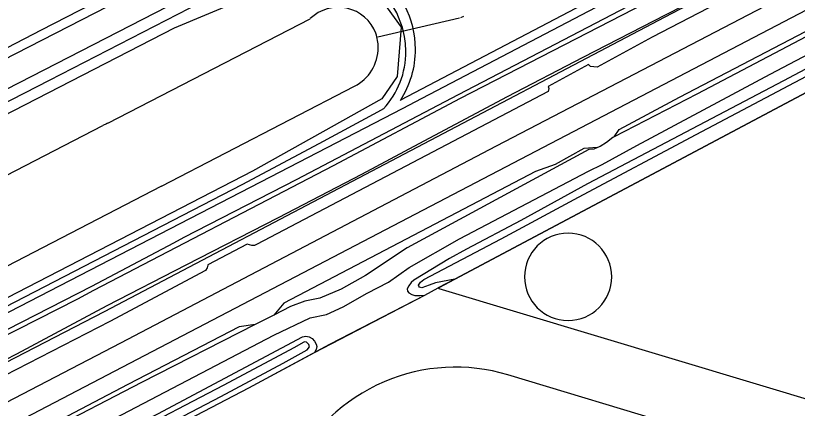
# Model space of a CAD drawing. Extents: x 194485 to 197793, y 468269 to 470822.
# Drawn here: x 196265.7 to 196408.9, y 469381 to 469452.9 of the extents above; entities that cross this region are included whole.
import ezdxf

# ---------------------------------------------------------------- set-up
doc = ezdxf.new("R2010")
doc.units = 0
for name, color, linetype in [('BGT begrenzing kruinlijn', 7, 'Continuous'), ('BGT grensvlak begroeid terreindeel', 7, 'Continuous'), ('BGT grensvlak begroeid terreindeel LR', 7, 'Continuous'), ('BGT grensvlak onbegroeid terreindeel', 7, 'Continuous'), ('BGT grensvlak overig bouwwerk', 7, 'Continuous'), ('BGT grensvlak waterdeel', 7, 'Continuous'), ('BGT grensvlak wegdeel', 7, 'Continuous'), ('BGT lijnelement kunstwerkdeel uitbreiding populatie duiker', 7, 'Continuous'), ('BGT lijnelement scheiding geluidsscherm', 7, 'Continuous'), ('BGT lijnelement scheiding hek', 7, 'Continuous'), ('BGT lijnelement scheiding muur', 7, 'Continuous'), ('BGT lijnelement scheiding walbescherming', 7, 'Continuous'), ('BGT lijnelement spoor trein', 7, 'Continuous')]:
    doc.layers.add(name, color=color, linetype=linetype)

msp = doc.modelspace()

# ---------------------------------------------------------------- linework, layer by layer
at = {"layer": 'BGT begrenzing kruinlijn'}
for p, q in [((196393.92, 469461.8), (196347.13, 469437.74)), ((196347.13, 469437.74), (196323.86, 469425.44)), ((196323.86, 469425.44), (196279.97, 469402.61)), ((196279.97, 469402.61), (196277.04, 469401.01)), ((196277.04, 469401.01), (196244.8, 469384.72))]:
    msp.add_line(p, q, dxfattribs=at)
msp.add_lwpolyline([(196422.81, 469472.81), (196400.88, 469461.31), (196384.81, 469453.09), (196369.66, 469445.27), (196355.78, 469438.06), (196339.56, 469429.45), (196329.07, 469423.87), (196313.82, 469415.92), (196296.9, 469407.24), (196282.43, 469399.82), (196265.84, 469390.96), (196242.27, 469378.88), (196221.87, 469368.24), (196204.71, 469359.35), (196190, 469351.57), (196173.08, 469342.81), (196159.27, 469335.57), (196146.4, 469328.86), (196126.98, 469318.72), (196114.52, 469312.37)], dxfattribs=at)
at = {"layer": 'BGT grensvlak begroeid terreindeel'}
msp.add_line((196320.43, 469391.27), (196340.65, 469401.77), dxfattribs=at)
for points in [[(196521.22, 469501.58), (196514.68, 469497.94), (196505.56, 469493.17), (196501.68, 469491.06), (196498.55, 469489.54), (196494.24, 469487.26), (196454.81, 469466.89), (196426.33, 469451.53), (196406.43, 469440.98), (196370.51, 469422.14), (196358.29, 469415.41), (196348.33, 469410.17), (196345.2, 469408.44), (196338.65, 469404.49), (196338.15, 469404.07), (196337.73, 469403.48), (196337.45, 469402.92), (196337.5, 469402.51), (196337.77, 469402.16), (196338.27, 469401.85), (196338.84, 469401.71), (196339.75, 469401.67), (196340.65, 469401.77)], [(196101.7, 469352.08), (196148.98, 469376.42), (196189.72, 469397.08), (196244.28, 469424.77), (196294.8, 469450.71), (196319.96, 469461.23), (196325.64, 469460.57), (196330.42, 469459.07), (196336.33, 469450.83), (196335.59, 469441.8), (196332.8, 469437.68), (196309.12, 469424.48), (196254.75, 469396.44), (196203.57, 469370.33), (196157.98, 469346.54), (196115.58, 469324.95)], [(196340.65, 469401.77), (196343.15, 469403.09), (196343.32, 469403.18)], [(196095.91, 469277.39), (196129.93, 469295.26), (196180.4, 469322.13), (196198.78, 469331.76), (196211.98, 469338.45), (196269.56, 469368.63), (196291.76, 469380.04), (196318.27, 469394.14), (196318.89, 469394.24), (196319.46, 469394.14), (196320.01, 469393.81), (196320.49, 469393.34), (196320.79, 469392.82), (196320.87, 469392.37), (196320.75, 469391.81), (196320.43, 469391.27)], [(196232.19, 469344.47), (196261.46, 469360.13), (196286.17, 469372.99), (196293.37, 469376.95), (196308.4, 469384.79), (196320.43, 469391.27)]]:
    msp.add_lwpolyline(points, dxfattribs=at)
at = {"layer": 'BGT grensvlak begroeid terreindeel LR'}
for points in [[(196506.25, 469520.56), (196506.25, 469520.56), (196503.8, 469519.07), (196501.38, 469517.8), (196501.36, 469517.79), (196497.98, 469517), (196483.66, 469509.9), (196425.13, 469479.55), (196392.65, 469462.35), (196346.77, 469438.44), (196317.1, 469422.89), (196296.52, 469412.31), (196294.61, 469411.29), (196279.59, 469403.33), (196248.75, 469387.61), (196221.84, 469373.73)], [(196519.09, 469504.67), (196512.7, 469501.46), (196511.01, 469500.7), (196506.7, 469498.91), (196500.84, 469495.81), (196497.8, 469493.69), (196449.56, 469469.48), (196439.36, 469463.82), (196435.77, 469461.51), (196433.4, 469460.61), (196430.74, 469459.72), (196390.49, 469438.55), (196375.4, 469430.75)], [(196048.21, 469254.78), (196091.6, 469278.12), (196129.87, 469298.18), (196166.12, 469317.52), (196222.69, 469347.06), (196275.87, 469375.01), (196313.01, 469394.42), (196319.64, 469397.61), (196322.68, 469398.23), (196325.72, 469399.63), (196330.13, 469402.11), (196334.01, 469404.12), (196337.8, 469406.8), (196347.04, 469412.04), (196370.66, 469424.46), (196373.16, 469425.66), (196379.54, 469429.17), (196403.97, 469442.19), (196436.15, 469459.18)], [(196372.33, 469428.76), (196371.65, 469428.5), (196370.76, 469428.4), (196337.46, 469410.39), (196329.79, 469405.35), (196325.33, 469402.85), (196321.45, 469401.23), (196318.7, 469400.68), (196316.04, 469399.69), (196312.98, 469398.1)], [(196309.59, 469396.36), (196288.77, 469385.77), (196253.42, 469367.45), (196252.28, 469366.77)]]:
    msp.add_lwpolyline(points, dxfattribs=at)
at = {"layer": 'BGT grensvlak onbegroeid terreindeel'}
for p, q in [((196343.32, 469403.18), (196346.15, 469404.68)), ((196463.46, 469354.87), (196355.88, 469387.17))]:
    msp.add_line(p, q, dxfattribs=at)
msp.add_lwpolyline([(196346.15, 469404.68), (196420.45, 469444.07), (196497.1, 469484.54), (196497.12, 469484.56), (196534.38, 469504.23)], dxfattribs=at)
for centre, radius, start, end in [((196346.31, 469355.6), 32.99, 73.1386, 113.3609), ((196346.07, 469355.47), 33.01, 112.8984, 154.4365)]:
    msp.add_arc(centre, radius, start, end, dxfattribs=at)
at = {"layer": 'BGT grensvlak overig bouwwerk'}
for start, end in [(0, 180), (180, 0)]:
    msp.add_arc((196366.93, 469405.11), 7.99, start, end, dxfattribs=at)
at = {"layer": 'BGT grensvlak waterdeel'}
for p, q in [((196282.56, 469433.22), (196319.68, 469452.36)), ((196292.43, 469421.72), (196327.78, 469439.99)), ((196292.43, 469421.72), (196209.26, 469378.74))]:
    msp.add_line(p, q, dxfattribs=at)
for points in [[(196346.15, 469404.68), (196342.62, 469404), (196341.48, 469403.61), (196340.14, 469403.1), (196339.7, 469403.21), (196339.55, 469403.4), (196339.51, 469403.61), (196339.89, 469404.14), (196340.51, 469404.64), (196354.68, 469412.06), (196368.83, 469419.68), (196390.4, 469431.17), (196421.27, 469447.46)], [(196168.61, 469374.69), (196214.31, 469398.04), (196281.7, 469432.78)], [(196107.68, 469280.35), (196131, 469292.65), (196176.63, 469316.55), (196250.3, 469355.57), (196303.27, 469383.24), (196314.7, 469389.31), (196319.14, 469391.75), (196319.54, 469392.33), (196319.44, 469392.73), (196318.99, 469393.15), (196318.65, 469393.21), (196318.4, 469393.12), (196316.77, 469392.15), (196303.73, 469385.23), (196267.66, 469366.44), (196216.97, 469339.68), (196195.2, 469328.38), (196162.04, 469310.87), (196129.07, 469293.27), (196056.08, 469254.68)]]:
    msp.add_lwpolyline(points, dxfattribs=at)
for centre, radius, start, end in [((196324.81, 469447.08), 7.36, 20.6805, 134.1518), ((196324.2, 469447.08), 7.93, 359.9674, 19.1284), ((196324.18, 469447.08), 7.95, 296.9203, 0.0136), ((196286.46, 469424.61), 9.46, 114.3604, 120.2047)]:
    msp.add_arc(centre, radius, start, end, dxfattribs=at)
at = {"layer": 'BGT grensvlak wegdeel'}
for p, q in [((196373.3, 469456.86), (196336.21, 469437.42)), ((196312.98, 469398.1), (196309.59, 469396.36))]:
    msp.add_line(p, q, dxfattribs=at)
for points in [[(196375.4, 469430.75), (196376.28, 469432.05), (196387.35, 469437.99), (196410.42, 469450.01), (196430.84, 469460.76), (196434.49, 469461.33), (196436.24, 469462.25), (196439.05, 469465.09), (196456.22, 469474.03), (196473.47, 469482.83), (196494.61, 469493.81), (196496.32, 469493.52), (196498.56, 469494.71), (196499.51, 469496.2), (196512.37, 469502.97), (196513.79, 469502.95), (196516.12, 469504.16), (196517.21, 469505.67), (196520.97, 469507.65), (196524.31, 469507.57), (196528.75, 469510.04), (196530.03, 469511.89)], [(196342.87, 469487.46), (196342.05, 469487.05), (196270.35, 469450.23), (196256.35, 469443.02)], [(196307.05, 469467.21), (196297.12, 469462.12), (196287.38, 469457.1), (196258.48, 469442.27)], [(196239.81, 469424.68), (196271.92, 469441.09), (196314.66, 469463.1), (196314.78, 469463.16), (196316.39, 469463.99)], [(196238.83, 469426.6), (196270.9, 469443.02), (196309.33, 469462.79)], [(196409.47, 469463.05), (196382.36, 469448.95), (196372.23, 469443.5), (196371.02, 469443.6), (196370.69, 469443.96), (196363.27, 469439.96), (196363.29, 469439.93), (196363.42, 469439.58), (196363.27, 469439.04), (196309.83, 469411.02), (196309.44, 469410.86), (196308.98, 469410.83), (196308.14, 469411.12), (196300.93, 469407.29), (196300.93, 469407.25), (196300.82, 469406.76), (196300.47, 469406.28), (196282.94, 469396.93), (196246.56, 469378.25)], [(196337.22, 469446.39), (196337.15, 469447.83), (196336.98, 469449.07), (196336.59, 469450.76), (196335.54, 469453.43), (196334.46, 469455.24), (196333.05, 469457), (196331.48, 469458.48), (196330.54, 469459.19), (196328.84, 469460.22), (196327.27, 469460.94), (196325.62, 469461.47)], [(196054.78, 469290.49), (196148.78, 469339.57), (196237.03, 469384.57), (196312.41, 469423.39), (196336.61, 469435.95), (196340.19, 469437.82), (196376.03, 469456.61)], [(196333.1, 469435.83), (196332.02, 469435.25), (196321.25, 469429.48), (196307.15, 469421.93), (196236.52, 469385.56), (196148.28, 469340.56), (196054.95, 469292.01), (196030.87, 469280.9)], [(196375.4, 469430.75), (196375.11, 469430.6), (196373.96, 469429.68), (196372.79, 469428.94), (196372.33, 469428.76)], [(196372.33, 469428.76), (196369.83, 469428.6), (196364.53, 469425.68), (196360.98, 469424.42), (196314.82, 469400.3), (196312.98, 469398.1)], [(196309.59, 469396.36), (196306.64, 469395.95), (196286.23, 469385.38), (196254.2, 469368.61), (196252.28, 469366.77)]]:
    msp.add_lwpolyline(points, dxfattribs=at)
for centre, radius, start, end in [((196321.73, 469446.78), 17.23, 359.9979, 54.7961), ((196321.61, 469446.39), 15.61, 317.438, 0.0034), ((196321.74, 469446.77), 17.23, 327.1117, 0.0151)]:
    msp.add_arc(centre, radius, start, end, dxfattribs=at)
at = {"layer": 'BGT lijnelement kunstwerkdeel uitbreiding populatie duiker'}
for p, q in [((196332.05, 469449.03), (196347.04, 469452.5)), ((196347.3, 469452.59), (196347.8, 469452.84))]:
    msp.add_line(p, q, dxfattribs=at)
at = {"layer": 'BGT lijnelement scheiding geluidsscherm'}
msp.add_lwpolyline([(196042.67, 469274.53), (196079.86, 469293.74), (196127.16, 469318.3), (196229.31, 469371.65), (196281.98, 469398.77), (196384.69, 469452.7), (196509.24, 469517.68), (196513.35, 469516.76), (196516.87, 469518.54)], dxfattribs=at)
at = {"layer": 'BGT lijnelement scheiding hek'}
msp.add_line((196296.52, 469412.31), (196294.61, 469411.29), dxfattribs=at)
for points in [[(196505.48, 469520.26), (196503.8, 469519.07), (196501.36, 469517.79), (196497.98, 469517), (196483.66, 469509.9), (196425.13, 469479.55), (196392.65, 469462.35), (196346.77, 469438.44), (196317.1, 469422.89), (196296.52, 469412.31)], [(196294.61, 469411.29), (196279.59, 469403.33), (196248.75, 469387.61), (196221.84, 469373.73), (196094.73, 469308.65), (196060.16, 469290.83), (196048.27, 469285.01), (196040.95, 469281.94)], [(196415.07, 469381.39), (196343.31, 469402.92), (196343.32, 469403.18)], [(196051.54, 469249.63), (196081.42, 469265.14), (196108.89, 469279.54), (196132.33, 469291.99), (196157.01, 469304.87), (196186.42, 469320.51), (196231.44, 469344.07), (196261.46, 469360.13), (196286.17, 469372.99), (196293.37, 469376.95), (196308.4, 469384.79), (196323.26, 469392.77), (196340.65, 469401.77)]]:
    msp.add_lwpolyline(points, dxfattribs=at)
at = {"layer": 'BGT lijnelement scheiding muur'}
for p, q in [((196370.69, 469443.96), (196363.27, 469439.96)), ((196308.14, 469411.12), (196300.93, 469407.29))]:
    msp.add_line(p, q, dxfattribs=at)
msp.add_lwpolyline([(196536.83, 469505.52), (196420.45, 469444.07), (196346.15, 469404.68), (196343.15, 469403.09)], dxfattribs=at)
at = {"layer": 'BGT lijnelement scheiding walbescherming'}
msp.add_arc((196324.2, 469447.08), 7.93, 359.9674, 19.1284, dxfattribs=at)
at = {"layer": 'BGT lijnelement spoor trein'}
for points in [[(196038.41, 469265.15), (196046.5, 469269.19), (196063.51, 469277.84), (196167.83, 469332.09), (196203.89, 469350.95), (196284.97, 469393.04), (196353.79, 469429.07), (196524.89, 469518.1)], [(196040.18, 469261.52), (196042.78, 469262.82), (196058.71, 469270.88), (196097.76, 469291.08), (196126.83, 469306.28), (196232.9, 469361.32), (196461.6, 469480.66), (196530.55, 469516.49)]]:
    msp.add_lwpolyline(points, dxfattribs=at)

doc.saveas('drawing.dxf')
